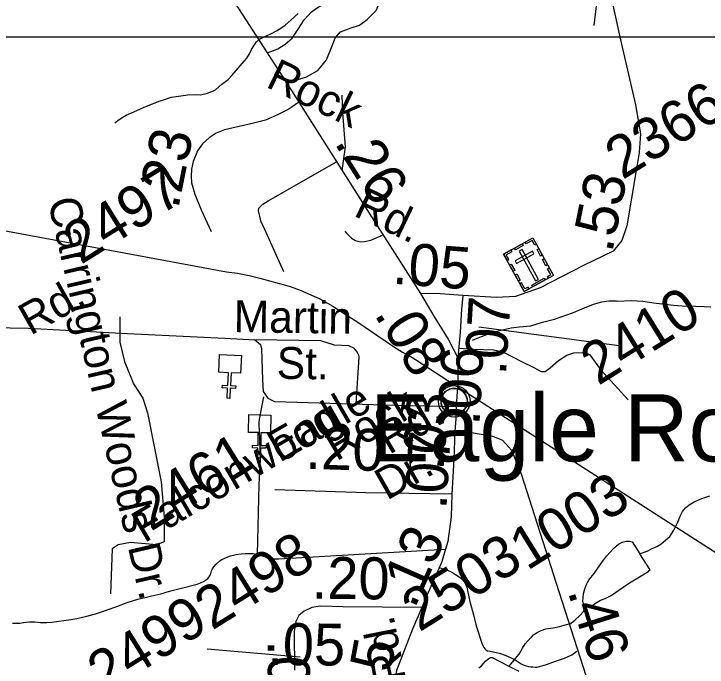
# Model space of a CAD drawing. Extents: x 2001466 to 31450019, y -30647475 to 847247.
# Drawn here: x 2172892 to 2177030, y 741848 to 745745 of the extents above; entities that cross this region are included whole.
import ezdxf

# ---------------------------------------------------------------- set-up
doc = ezdxf.new("R2010")
doc.units = 0
for name, color, linetype in [('Exist Civil Demographics Community CELL', 7, 'Continuous'), ('Exist Civil Demographics Community Label', 7, 'Continuous'), ('Exist Cultural Cemetery CELL', 7, 'Continuous'), ('Exist Cultural Church CELL', 7, 'Continuous'), ('Exist Hydrographic Misc Water Feature', 7, 'Continuous'), ('Exist Railroad Mainline', 7, 'Continuous'), ('Exist Road Non-System Type 51', 7, 'Continuous'), ('Exist Road Non-System Type 51 Label', 7, 'Continuous'), ('Exist Road Secondary Mileage Hundredths English Label', 7, 'Continuous'), ('Exist Road Secondary Structure Standard Bridge CELL', 7, 'Continuous'), ('Exist Road Secondary Type 41 Attributed', 7, 'Continuous'), ('Exist Road Secondary Type 51 Attributed', 7, 'Continuous'), ('Exist Road Secondary Type 51 Label', 7, 'Continuous'), ('Exist Road Secondary Type 51 Number Label', 7, 'Continuous'), ('Map Preparation Inset Cut Line', 7, 'Continuous')]:
    doc.layers.add(name, color=color, linetype=linetype)

msp = doc.modelspace()

# ---------------------------------------------------------------- linework, layer by layer
at = {"layer": 'Exist Civil Demographics Community CELL'}
msp.add_lwpolyline([(2175442.8, 743446.4), (2175443.8, 743452), (2175445.6, 743458.6), (2175448.5, 743465.8), (2175451.4, 743471.5), (2175454.7, 743477.2), (2175458.5, 743482.4), (2175462.5, 743486.7), (2175467.1, 743491.3), (2175472.6, 743495.9), (2175478, 743499.6), (2175482.9, 743502.5), (2175488, 743504.9), (2175493.4, 743507.2), (2175499, 743509), (2175503.4, 743510.2), (2175508.2, 743510.9), (2175512.4, 743511.6), (2175518.7, 743511.9), (2175523.2, 743511.8), (2175528.8, 743511.5), (2175533.7, 743510.8), (2175538.6, 743509.8), (2175543.6, 743508.4), (2175548.8, 743506.5), (2175555.5, 743503.5), (2175561.7, 743500.1), (2175566.8, 743496.5), (2175571.9, 743492.5), (2175575.3, 743489.4), (2175579.4, 743485), (2175583.2, 743480.3), (2175586.3, 743475.7), (2175589.4, 743470.7), (2175591.9, 743465.5), (2175593.9, 743460.5), (2175595.5, 743455.5), (2175596.8, 743450.9), (2175597.9, 743444.8), (2175598.5, 743440.1), (2175598.8, 743434.1), (2175598.6, 743428.4), (2175598, 743422.7), (2175597.1, 743417.2), (2175595.4, 743411), (2175593.5, 743405.2), (2175591.2, 743400.1), (2175588.1, 743394.1), (2175584.8, 743388.8), (2175581.4, 743384.1), (2175577.1, 743379.4), (2175571.8, 743374.4), (2175566.8, 743370.3), (2175561.8, 743366.8), (2175557.5, 743364.3), (2175550.7, 743361.1), (2175543.5, 743358.4), (2175537.6, 743356.9), (2175531, 743355.6), (2175526.5, 743355.2), (2175522.1, 743354.9), (2175516.5, 743354.9), (2175512.2, 743355.3), (2175506.6, 743356), (2175500.6, 743357.3), (2175496, 743358.6), (2175490.9, 743360.5), (2175486.3, 743362.5), (2175482.4, 743364.8), (2175475.6, 743368.8), (2175470, 743373.1), (2175465.1, 743377.6), (2175460.6, 743382.4), (2175457.4, 743386.4), (2175454.5, 743390.6), (2175450.4, 743397.7), (2175448.6, 743401.2), (2175446.9, 743405.2), (2175444.3, 743413.4), (2175442.8, 743420.5), (2175442.1, 743425.6), (2175441.8, 743432), (2175441.7, 743436.7), (2175442.3, 743443.1)], close=True, dxfattribs=at)
for centre, radius in [((2175520.4, 743434), 94.3), ((2175520.1, 743434.3), 76.7)]:
    msp.add_circle(centre, radius, dxfattribs=at)
at = {"layer": 'Exist Cultural Cemetery CELL'}
for points in [[(2175815.6, 744312.4), (2175990.1, 744408.1), (2176112.5, 744184.8), (2175937.9, 744089.2)], [(2175880.5, 744348), (2175926, 744372.9), (2175931.4, 744362.9), (2175886, 744338)], [(2176011, 744370.1), (2176001.1, 744364.7), (2175985.6, 744392.9), (2175950.1, 744373.4), (2175944.7, 744383.2), (2175990.2, 744408.1)], [(2175836.4, 744274.5), (2175846.3, 744279.9), (2175830.8, 744308.1), (2175866.4, 744327.6), (2175861.1, 744337.4), (2175815.6, 744312.4)], [(2175884, 744272.4), (2175893, 744256), (2175996.3, 744312.6), (2175987.3, 744329)], [(2175925.2, 744339.1), (2175908.9, 744330.2), (2176006.3, 744152.3), (2176022.7, 744161.3)], [(2176036.1, 744300.6), (2176015.3, 744338.5), (2176025.3, 744344), (2176046.1, 744306)], [(2176067.8, 744242.7), (2176047, 744280.7), (2176057, 744286.2), (2176077.8, 744248.2)], [(2175872, 744209.4), (2175851.2, 744247.4), (2175861.2, 744252.9), (2175882, 744214.9)], [(2176083.5, 744168.9), (2176077.9, 744179), (2176097.2, 744189.5), (2176077.8, 744225), (2176087.6, 744230.3), (2176112.5, 744184.8)], [(2175904.3, 744150.5), (2175883.5, 744188.4), (2175893.4, 744193.9), (2175914.3, 744155.9)], [(2175982.8, 744126.8), (2176057.2, 744167.6), (2176062.7, 744157.6), (2175988.3, 744116.8)], [(2175966.9, 744105.1), (2175961.4, 744115.2), (2175942.1, 744104.6), (2175922.7, 744140), (2175912.9, 744134.7), (2175937.8, 744089.2)]]:
    msp.add_lwpolyline(points, close=True, dxfattribs=at)
at = {"layer": 'Exist Cultural Church CELL'}
for points in [[(2174245.3, 743600.9), (2174188.4, 743603.5), (2174184.8, 743527.4), (2174216.8, 743525.9), (2174216, 743509.9), (2174184, 743511.5), (2174181.1, 743451.4), (2174165.1, 743452.2), (2174168, 743512.2), (2174136.1, 743513.8), (2174136.8, 743529.7), (2174168.8, 743528.2), (2174172.4, 743604.2), (2174114.8, 743607.1), (2174119.9, 743713.4), (2174250.4, 743707.2)], [(2174423.9, 743245.5), (2174367, 743246.6), (2174365.4, 743170.4), (2174397.4, 743169.8), (2174397, 743153.8), (2174365, 743154.5), (2174363.8, 743094.3), (2174347.7, 743094.7), (2174349, 743154.8), (2174317, 743155.5), (2174317.4, 743171.5), (2174349.4, 743170.8), (2174351, 743246.9), (2174293.3, 743248.2), (2174295.6, 743354.7), (2174426.2, 743351.9)]]:
    msp.add_lwpolyline(points, close=True, dxfattribs=at)
at = {"layer": 'Exist Hydrographic Misc Water Feature'}
for points in [[(2173494.9, 745092.5), (2173503.1, 745100.6), (2173512.9, 745108.5), (2173532.6, 745122.5), (2173563, 745140.7), (2173608.3, 745161), (2173648.3, 745179.3), (2173684.1, 745195.3), (2173765.7, 745226), (2173792.2, 745233.8), (2173832, 745248), (2173861.9, 745252.4), (2173931.6, 745263), (2173975.9, 745263.2), (2174005.7, 745263.1), (2174047.9, 745271.4), (2174083.8, 745285.8), (2174097.5, 745293.9), (2174115.4, 745309.8), (2174133.4, 745325.8), (2174155.1, 745341.9), (2174171.3, 745354.1), (2174193.1, 745378.4), (2174219.1, 745406.5), (2174255, 745448.5), (2174282.5, 745480.5), (2174298.3, 745506.9), (2174310.4, 745533.1), (2174324.1, 745554.9), (2174340.1, 745578.9), (2174357.7, 745593.3), (2174386, 745607.3), (2174421.3, 745623.4), (2174459.6, 745643.6), (2174491, 745664), (2174511.3, 745678), (2174547.2, 745710.2), (2174589, 745746.5)], [(2175629.7, 743798.7), (2175643.4, 743805.1), (2175683, 743821.1), (2175737.1, 743839.7), (2175790.8, 743855.9), (2175861.2, 743872), (2175909, 743878.6), (2175977.2, 743884.9), (2176046.7, 743905.2), (2176118.3, 743923.6), (2176186.6, 743948.2), (2176232.1, 743964.4), (2176278.3, 743982.6), (2176352.1, 744012.8), (2176402.1, 744027.1), (2176443.9, 744033.4), (2176487.6, 744033.7), (2176492.1, 744031.8), (2176579.5, 744036), (2176645.7, 744030.5), (2176726.3, 744019.1), (2176782.3, 744013.5), (2176830, 744007.4), (2176881.9, 744004.1), (2176961.9, 744000.5), (2177011.7, 743998.7), (2177052.3, 743997)], [(2176628.5, 742522.9), (2176648, 742531.3), (2176672.4, 742539.4), (2176702.3, 742555.5), (2176730.2, 742567.5), (2176754.2, 742581.8), (2176783.7, 742607.7), (2176807.9, 742628), (2176831.7, 742664.1), (2176853, 742708), (2176859.2, 742722.1), (2176865.3, 742738.2), (2176871.1, 742752.3), (2176876.8, 742764.4), (2176882.7, 742776.5), (2176900.8, 742798.5), (2176922.5, 742816.3), (2176952.3, 742834.5), (2176998.2, 742854.8), (2177046, 742869)], [(2176310, 742211.2), (2176296.3, 742221), (2176289.9, 742231.3), (2176287.9, 742239.3), (2176289.7, 742263.3), (2176291.8, 742282.9), (2176293.8, 742293.2), (2176299.6, 742315), (2176307.6, 742337.3), (2176315.4, 742353.2), (2176323.4, 742367.4), (2176335.3, 742383.4), (2176354.9, 742407.2), (2176373, 742431.7), (2176405, 742477.5), (2176416.5, 742493.6), (2176428.6, 742509.7), (2176448.4, 742531.8), (2176474.3, 742560), (2176501.8, 742582.2), (2176522.3, 742592.5), (2176546.3, 742598.6), (2176565.7, 742598.5), (2176582.1, 742594.8), (2176628.5, 742522.9)], [(2176310, 742211.2), (2176320.3, 742211.3), (2176342.2, 742213.6), (2176364, 742229.4), (2176394.3, 742247.5), (2176422, 742258), (2176457.7, 742276.1), (2176529.4, 742324.5), (2176567, 742350.8), (2176615.4, 742380.9), (2176656.8, 742405), (2176678.7, 742417.1), (2176684.9, 742423.5), (2176690.6, 742427.5), (2176628.5, 742522.9)], [(2175846.4, 741854.5), (2175856.3, 741862.8), (2175907.9, 741925.1), (2175928, 741961.1), (2175943.8, 741987.1), (2175961.7, 742007.5), (2175981.5, 742027.6), (2175993.2, 742039.6), (2176015.2, 742053.8), (2176039, 742066), (2176066.8, 742076), (2176110.9, 742082.3), (2176149.3, 742090.3), (2176190.9, 742102.7), (2176214.7, 742108.8), (2176228.8, 742118.8), (2176242.8, 742130.9), (2176270.5, 742155.1), (2176292.8, 742178.9), (2176310, 742211.2)], [(2175666.6, 741843.6), (2175682.6, 741855.8), (2175694.3, 741869.8), (2175706.4, 741883.8), (2175720.3, 741895.9), (2175732, 741902.3), (2175738.1, 741906.2), (2175746.3, 741906.2), (2175846.4, 741854.5)], [(2175846.4, 741854.5), (2175906.7, 741823.1)]]:
    msp.add_lwpolyline(points, dxfattribs=at)
at = {"layer": 'Exist Railroad Mainline'}
for points in [[(2172155.9, 744577.3), (2174161.3, 744206.8), (2174227.5, 744197.5), (2174296.6, 744184.5), (2174360.9, 744168.8), (2174476.1, 744137), (2174486.2, 744134.2), (2174540.5, 744118.9), (2174600.6, 744097.5), (2174715.1, 744046.7), (2174795.8, 744001.5), (2174842, 743971.9), (2174950.7, 743901.1), (2175063.7, 743824.4), (2175158.4, 743761.3), (2175212.7, 743726), (2175273.2, 743692.5), (2175289.2, 743682.6), (2175482.6, 743558.6), (2175527.7, 743528.7)], [(2175527.7, 743528.7), (2175532.9, 743525.2), (2177388, 742334.7), (2177424.4, 742313.2), (2177587.4, 742218.9), (2177702.3, 742144.1), (2177819, 742073.3), (2177873.4, 742043.8), (2177926.2, 742023.3), (2178003.9, 742001.5), (2178065.8, 741986.7), (2178134.1, 741972.7), (2178214.7, 741962.6), (2178302.3, 741956.4), (2178374.3, 741957.2), (2178462.4, 741960.1), (2178608.4, 741963.6), (2178692.3, 741968.4), (2178882.2, 741990.5), (2178994.2, 742001.6), (2180807.5, 742199.3)]]:
    msp.add_lwpolyline(points, dxfattribs=at)
at = {"layer": 'Exist Road Non-System Type 51'}
for p, q in [((2173524.3, 743937), (2173524.3, 743867.7)), ((2174345.5, 742520.7), (2174357.2, 742936.6))]:
    msp.add_line(p, q, dxfattribs=at)
for points in [[(2174815.7, 745607.9), (2174841.2, 745638.9), (2174905.3, 745661.8), (2174955.6, 745677.9), (2175001.4, 745712.2), (2175054, 745764.8), (2175088.3, 745847.2), (2175136.4, 745904.5)], [(2174552.8, 745599.7), (2174588.7, 745653.6), (2174625.3, 745708.6), (2174668.8, 745756.6), (2174721.4, 745793.3), (2174771.8, 745825.3), (2174808.4, 745873.4)], [(2174404.3, 745512.7), (2174468.1, 745535.6), (2174511.6, 745565.4), (2174552.8, 745599.7), (2174553.5, 745600.8)], [(2174522, 745329.8), (2174557.4, 745343.6), (2174639.8, 745368.8), (2174706.2, 745407.7), (2174758.8, 745471.8), (2174788.6, 745545.1), (2174809.2, 745600), (2174815.7, 745607.9)], [(2174851.8, 744810), (2174870.9, 744952), (2174854.9, 745154.8), (2174852.6, 745260.1)], [(2174502.9, 744206.2), (2174379.7, 744481.1), (2174367.4, 744503), (2174361.1, 744538.9), (2174355, 744562.8), (2174352.8, 744570.9), (2174354.7, 744586.8), (2174362.6, 744594.9), (2174378.5, 744609.2), (2174410.3, 744629.3), (2174818.8, 744862.1)], [(2174866.9, 744448.5), (2174875.9, 744438.5), (2174907.9, 744406.4), (2174930.8, 744392.7), (2174958.3, 744385.8), (2174985.8, 744388.1), (2175022.4, 744395), (2175093.3, 744424.7)], [(2173524.3, 743867.7), (2173524.3, 743785.9), (2173551.7, 743671.4), (2173606.6, 743538.6), (2173661.6, 743451.7), (2173689, 743364.7), (2173771.4, 742952.6)], [(2174935.3, 743417.7), (2174952.8, 743697.9), (2174951, 743709.1), (2174947.7, 743716.2), (2174939.6, 743730.1), (2174932.2, 743740.1), (2174925.2, 743748), (2174891.9, 743765.4), (2174806.1, 743768.9), (2174723.9, 743794), (2174330.3, 743800.7)], [(2175546.8, 743751.6), (2175636.3, 743745), (2175757.6, 743740.4), (2175810.2, 743729), (2175922.4, 743671.8), (2175995.6, 743635.1), (2176039.1, 743612.2), (2176064.2, 743612.2), (2176094, 743632.8), (2176142, 743676.3), (2176192.4, 743708.4), (2176233.6, 743722.1), (2176302.2, 743724.4), (2176329.7, 743710.7), (2176393.8, 743623.7), (2176558.5, 743442.8)], [(2174357.2, 742936.6), (2174363.9, 743086.6), (2174361, 743198.5), (2174358.1, 743263.3), (2174356.9, 743289.5), (2174357.2, 743306.5), (2174357.8, 743324.7), (2174359.8, 743337.5), (2174384.7, 743460.8)], [(2173771.4, 742952.6), (2173789.7, 742742), (2173789.7, 742641.3), (2173789.7, 742595.5), (2173743.9, 742577.2), (2173588.3, 742590.9), (2173515.1, 742577.2), (2173478.5, 742554.3), (2173469.3, 742284.2)], [(2174345.5, 742520.7), (2174381.6, 742508.9), (2174408.4, 742500), (2174422.6, 742496.3), (2174437.9, 742494.4), (2174473.7, 742493.6), (2175469.3, 742550.9)], [(2172884.5, 742110.3), (2172910.5, 742110.5), (2172928.5, 742110.5), (2172950.5, 742114.7), (2172986.4, 742117.2), (2173016.6, 742117.3), (2173050.5, 742113.6), (2173088.1, 742113.9), (2173118.6, 742116.3), (2173232.3, 742132.5), (2173267.6, 742138.2), (2173328.1, 742151.6), (2173380.1, 742166.5), (2173403.9, 742173.2), (2173434.1, 742182.8), (2173450, 742189.1), (2173506.6, 742210.3), (2173569.5, 742234.2), (2173599.5, 742244.2), (2173631.3, 742254.1), (2173663.1, 742261.7), (2173683.7, 742266.1), (2173714.9, 742273), (2173768.5, 742285.3), (2173821.2, 742300.2), (2173885.2, 742316.7), (2173986.9, 742343.6), (2174006.8, 742349.8), (2174023.8, 742357.9), (2174036.8, 742367), (2174050, 742377.3), (2174058.6, 742386.2), (2174064.8, 742396.8), (2174068.4, 742406.4), (2174072.7, 742421.5), (2174078.6, 742434.7), (2174086, 742446.4), (2174099.9, 742462.5), (2174121.3, 742481.3), (2174134.5, 742490), (2174147.6, 742496.9), (2174169.8, 742505.7), (2174185.5, 742511.3), (2174202.2, 742516.2), (2174219.5, 742519.6), (2174248.4, 742524.5), (2174273.4, 742525.9), (2174295.4, 742526.3), (2174319.6, 742525.2), (2174345.5, 742520.7)], [(2175434.7, 742439.7), (2175462.7, 742432), (2175473.8, 742428.7), (2175484.5, 742424.1), (2175498.2, 742418.6), (2175510.9, 742412.4), (2175528.7, 742401.2), (2175544.4, 742390.7), (2175557.2, 742380.8), (2175571.4, 742367), (2175583.4, 742350.9), (2175589.8, 742338.2), (2175595.3, 742324.9), (2175597.7, 742315), (2175608.1, 742267.2), (2175614.3, 742239.3), (2175635.1, 742159.5), (2175651.7, 742093.5), (2175684.8, 741990.9), (2175691.5, 741976.1), (2175697.5, 741965.8), (2175704.9, 741955.9), (2175710, 741951), (2175718.9, 741946), (2175732.4, 741942.5), (2175753.9, 741939.1), (2175773.5, 741934.7), (2175797.3, 741928.8), (2175819.4, 741920.7), (2175842.4, 741911.7), (2175863.6, 741901.4), (2175883.9, 741891.4), (2175901.5, 741880.2), (2175919.7, 741867.9), (2175931.3, 741862.4), (2175949.8, 741856.1), (2175963.9, 741852.2), (2175977.7, 741849.9), (2175989.5, 741848.8), (2176003, 741848), (2176015.8, 741848.5), (2176071.7, 741863), (2176125.7, 741883.4), (2176179.5, 741901.9), (2176197.5, 741910), (2176223.3, 741922.2), (2176253.1, 741942.6)]]:
    msp.add_lwpolyline(points, dxfattribs=at)
at = {"layer": 'Exist Road Secondary Structure Standard Bridge CELL'}
msp.add_line((2176356.1, 745675.6), (2176388.6, 745949.7), dxfattribs=at)
at = {"layer": 'Exist Road Secondary Type 41 Attributed'}
msp.add_lwpolyline([(2175505.9, 742879.2), (2174992.6, 742888.6), (2174450.3, 742905.5)], dxfattribs=at)
at = {"layer": 'Exist Road Secondary Type 51 Attributed'}
for points in [[(2173411, 747085.5), (2173611.9, 746758.8), (2173939.4, 746235.3), (2174548.4, 745288.7), (2174592.5, 745219.1)], [(2176416.8, 746140), (2176405.2, 746092.9), (2176425.7, 745988.1), (2176512.5, 745590.2), (2176602.5, 745202.8), (2176631.8, 745029), (2176624.5, 744918), (2176603.5, 744798.6), (2176551.2, 744480.3), (2176520.9, 744392.3), (2176468.6, 744329.5), (2176292.8, 744243.6), (2176033.3, 744111.7), (2175886.8, 744059.3), (2175773.8, 744053), (2175571.3, 744064.6)], [(2174592.5, 745219.1), (2174532.5, 745176.5), (2174466.1, 745142.2), (2174393.3, 745110.1), (2174322.7, 745093), (2174237.1, 745073.8), (2174149.3, 745052.4), (2174100.1, 745033.1), (2174057.3, 745005.3), (2174018.8, 744968.9), (2173988.8, 744928.3), (2173963.1, 744864.1), (2173952.4, 744819.2), (2173950.3, 744776.4), (2173952.4, 744737.9), (2173971.7, 744669.4), (2174010.2, 744575.3), (2174070.1, 744446.9)], [(2174592.5, 745219.1), (2175013, 744555.7), (2175318.6, 744077.1)], [(2175318.6, 744077.1), (2175398.6, 743942.1), (2175484.4, 743804.9), (2175541.5, 743693.9)], [(2175571.3, 744064.6), (2175435.8, 744075), (2175318.6, 744077.1)], [(2175571.3, 744064.6), (2175564, 743982.9), (2175555.6, 743846.8), (2175541.5, 743693.9)], [(2172759.6, 743874), (2172979.4, 743869.8), (2173570.6, 743838.4), (2174152.4, 743811.2), (2174330.3, 743800.7), (2174363.7, 743773.5), (2174370, 743746.2), (2174376.3, 743561.9), (2174380.5, 743492.8), (2174407.7, 743453), (2174447.5, 743432.1), (2174649.4, 743425.8), (2175168.4, 743411.2), (2175532.6, 743402.8)], [(2175541.5, 743693.9), (2175541.5, 743565.1), (2175539.1, 743521.3)], [(2175539.1, 743521.3), (2175532.6, 743402.8)], [(2175532.6, 743402.8), (2175530.5, 743331.6), (2175524.2, 743254.1)], [(2175524.2, 743254.1), (2175517.4, 743086.5), (2175505.9, 742879.2)], [(2175524.2, 743254.1), (2175634.6, 743245.7), (2175749.7, 743224.8), (2175809.3, 743201.7), (2175861.6, 743143.1), (2175920.2, 743000.7), (2176145.2, 742299.1), (2176325.2, 741735.8), (2176393.2, 741553.6), (2176569, 741196.2)], [(2175505.9, 742879.2), (2175501.7, 742745.2), (2175482.3, 742596.5), (2175444.7, 742472.9), (2175365.1, 742292.8), (2175326.3, 742202.9)], [(2175326.3, 742202.9), (2174858.4, 742208.1), (2174721, 742210.7), (2174670.7, 742202.8), (2174625.8, 742181.7), (2174594.1, 742155.2), (2174575.6, 742120.9), (2174565, 742060.1), (2174567.7, 741830.3)], [(2175326.3, 742202.9), (2175271, 742075), (2175175.7, 741827.9), (2175127.6, 741568.2), (2175102.8, 741421.5)]]:
    msp.add_lwpolyline(points, dxfattribs=at)
at = {"layer": 'Exist Road Secondary Type 51 Number Label'}
for p, q in [((2175667.7, 743878.8), (2176505.3, 743766.2)), ((2174600.5, 741906.4), (2174046.6, 741955.9))]:
    msp.add_line(p, q, dxfattribs=at)
at = {"layer": 'Map Preparation Inset Cut Line'}
for p, q in [((2171589.3, 745607.9), (2174340.2, 745607.9)), ((2174340.2, 745607.9), (2174523.8, 745607.9)), ((2174523.8, 745607.9), (2174815.7, 745607.9)), ((2174815.7, 745607.9), (2176492.9, 745607.9)), ((2176492.9, 745607.9), (2177197.5, 745607.9))]:
    msp.add_line(p, q, dxfattribs=at)

# ---------------------------------------------------------------- texts
at = {"layer": 'Exist Civil Demographics Community Label'}
msp.add_text('Eagle Rock', height=400, dxfattribs=at).set_placement((2175016.8, 743075.5))
at = {"layer": 'Exist Road Non-System Type 51 Label'}
for s, rotation, p in [('Carrington Woods Dr.', 283.0424, (2173093.8, 744630.6)), ('Martin', 359.1633, (2174203.3, 743846.7)), ('St.', 359.1633, (2174459.9, 743568.6))]:
    msp.add_text(s, height=190, rotation=rotation, dxfattribs=at).set_placement(p)
at = {"layer": 'Exist Road Secondary Mileage Hundredths English Label'}
for s, rotation, p in [('.23', 78.6957, (2173872.9, 744575.9)), ('.26', 302.2879, (2174801, 744977)), ('.53', 78.7954, (2176463, 744314.7)), ('.05', 355.5811, (2175147.5, 744136)), ('.07', 86.481, (2175829.2, 743586.2)), ('.08', 302.0263, (2175038.8, 743953.1)), ('.06', 86.8633, (2175670.8, 743287.1)), ('.03', 85.3675, (2175455.6, 743016.6)), ('.20', 358.2212, (2174631.1, 743031.5)), ('.07', 86.8223, (2175473.9, 742786)), ('.13', 66.1763, (2175283.5, 742191)), ('.20', 359.3673, (2174668.9, 742256.6)), ('.46', 287.7175, (2176196.5, 742300.2)), ('.05', 359.4494, (2174403.7, 741861.2)), ('.15', 79.4994, (2175090, 741535.6)), ('.07', 270.4095, (2174407.3, 742008.7))]:
    msp.add_text(s, height=250, rotation=rotation, dxfattribs=at).set_placement(p)
at = {"layer": 'Exist Road Secondary Type 51 Label'}
for s, rotation, p in [('Rock', 334.206, (2174389.5, 745312.7)), ('Rd.', 334.3675, (2174913.5, 744543.4)), ('Rd.', 29.391, (2172991.3, 743824.1)), ('Eagle', 30.0622, (2174478.4, 743065.9)), ('Rock', 30.5428, (2174816.7, 743073.4)), ('Falconwood', 30.3512, (2173670.3, 742586.3)), ('Rd.', 30.5428, (2175132, 743112.9)), ('Dr.', 29.7498, (2175118.8, 742840.1)), ('Rd.', 101.1175, (2175233.4, 741776.2))]:
    msp.add_text(s, height=190, rotation=rotation, dxfattribs=at).set_placement(p)
at = {"layer": 'Exist Road Secondary Type 51 Number Label'}
for s, p in [('2366', (2176524.7, 744752.4)), ('2497', (2173291.6, 744246.5)), ('2410', (2176379.3, 743524.4)), ('2461', (2173709.2, 742654.4)), ('1003', (2175955.1, 742420.3)), ('2498', (2174075.5, 742064.9)), ('2503', (2175311.9, 742054.6)), ('2499', (2173435.2, 741684.3))]:
    msp.add_text(s, height=250, rotation=31.918, dxfattribs=at).set_placement(p)

doc.saveas('drawing.dxf')
